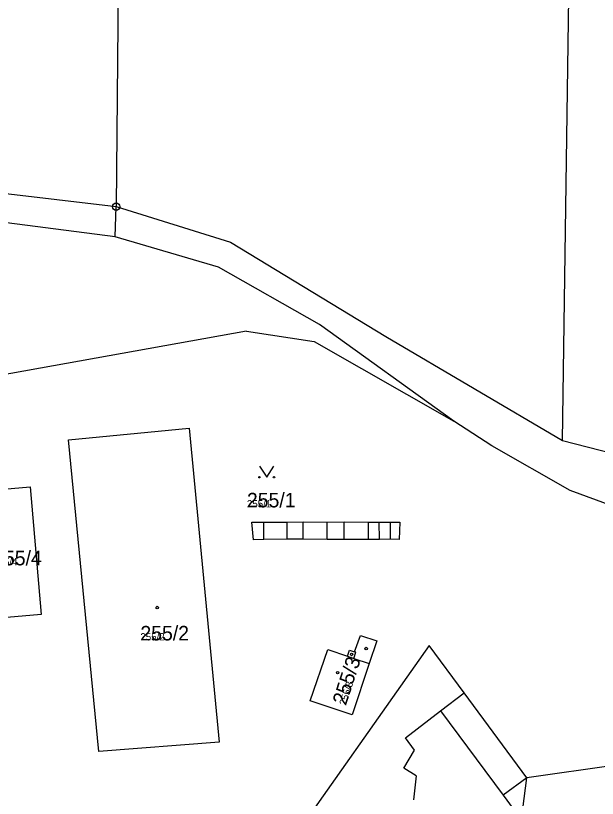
# Model space of a CAD drawing. Extents: x -763628 to -761565, y -976033 to -973833.
# Drawn here: x -762529.8 to -762449.8, y -974511.2 to -974403.6 of the extents above; entities that cross this region are included whole.
import ezdxf

# ---------------------------------------------------------------- set-up
doc = ezdxf.new("R2010")
doc.units = 0
for name, color, linetype in [('KN_cisla parcel 1000', 7, 'Continuous'), ('KN_cisla parcel 500', 7, 'Continuous'), ('KN_hranice parcel', 7, 'Continuous'), ('KN_vnitrni kresba parcel', 7, 'Continuous'), ('KN_znacky bodu BP', 7, 'Continuous'), ('KN_znacky budov', 7, 'Continuous'), ('KN_znacky kultur', 7, 'Continuous')]:
    doc.layers.add(name, color=color, linetype=linetype)

msp = doc.modelspace()

# ---------------------------------------------------------------- linework, layer by layer
at = {"layer": 'KN_hranice parcel'}
for p, q in [((-762454.6, -974461.98), (-762452.04, -974286.61)), ((-762542.77, -974426.64), (-762516, -974429.82)), ((-762454.6, -974461.98), (-762447.62, -974463.78)), ((-762438.89, -974505.46), (-762459.51, -974508.37))]:
    msp.add_line(p, q, dxfattribs=at)
for points in [[(-762529.17, -974199.49), (-762523.79, -974242.5), (-762520.94, -974265.03), (-762518.31, -974301.33), (-762515.74, -974338), (-762515.48, -974370.71), (-762515.65, -974389.6), (-762516, -974429.82)], [(-762440.88, -974472.72), (-762447.66, -974471.03), (-762453.55, -974468.86), (-762464.32, -974462.72), (-762469.56, -974459.32), (-762488.01, -974446.04), (-762501.9, -974438.15), (-762516.15, -974433.95), (-762543.53, -974430.43)], [(-762516, -974429.82), (-762500.28, -974434.69), (-762478.9, -974447.67), (-762454.6, -974461.98)], [(-762518.41, -974504.74), (-762522.55, -974461.9), (-762505.95, -974460.3), (-762501.84, -974503.45), (-762518.41, -974504.74)], [(-762526.31, -974485.89), (-762535.3, -974486.67), (-762536.83, -974469.11), (-762527.82, -974468.34), (-762526.31, -974485.89)], [(-762482.39, -974488.79), (-762480.14, -974489.54), (-762481.2, -974492.65), (-762483.51, -974499.72), (-762489.29, -974497.77), (-762486.9, -974490.74), (-762484.16, -974491.65), (-762483.88, -974490.82), (-762483.19, -974491.05), (-762482.39, -974488.79)], [(-762459.51, -974508.37), (-762468.14, -974496.7), (-762472.95, -974490.19), (-762493.44, -974519.23)], [(-762493.44, -974519.23), (-762494.64, -974528.4), (-762479.67, -974559.02), (-762473.23, -974554.24), (-762464.98, -974548.11), (-762462.77, -974533.42), (-762462.25, -974533.43), (-762461.5, -974529.16), (-762461.15, -974529.21), (-762460.95, -974527.73), (-762461.29, -974527.68), (-762460.84, -974523.3), (-762461.41, -974523.29), (-762459.51, -974508.37)]]:
    msp.add_lwpolyline(points, dxfattribs=at)
at = {"layer": 'KN_vnitrni kresba parcel'}
for p, q in [((-762516.15, -974433.95), (-762516, -974429.82)), ((-762498.05, -974446.93), (-762546.88, -974455.68)), ((-762498.05, -974446.93), (-762488.76, -974448.36)), ((-762488.76, -974448.36), (-762469.56, -974459.32)), ((-762497.35, -974473.23), (-762495.7, -974473.2)), ((-762497.1, -974475.63), (-762497.35, -974473.23)), ((-762495.7, -974473.2), (-762492.46, -974473.19)), ((-762495.7, -974475.59), (-762495.7, -974473.2)), ((-762492.47, -974475.56), (-762492.46, -974473.19)), ((-762492.46, -974473.19), (-762490.27, -974473.18)), ((-762490.28, -974475.55), (-762490.27, -974473.18)), ((-762490.27, -974473.18), (-762486.96, -974473.19)), ((-762486.98, -974475.58), (-762486.96, -974473.19)), ((-762486.96, -974473.19), (-762484.62, -974473.18)), ((-762484.64, -974475.58), (-762484.62, -974473.18)), ((-762484.62, -974473.18), (-762481.26, -974473.21)), ((-762481.29, -974475.61), (-762481.26, -974473.21)), ((-762481.26, -974473.21), (-762479.8, -974473.19)), ((-762479.8, -974473.19), (-762478.27, -974473.19)), ((-762479.76, -974475.58), (-762479.8, -974473.19)), ((-762478.27, -974473.19), (-762476.99, -974473.21)), ((-762478.27, -974475.57), (-762478.27, -974473.19)), ((-762476.99, -974473.21), (-762477.08, -974475.58)), ((-762495.7, -974475.59), (-762497.1, -974475.63)), ((-762492.47, -974475.56), (-762495.7, -974475.59)), ((-762490.28, -974475.55), (-762492.47, -974475.56)), ((-762486.98, -974475.58), (-762490.28, -974475.55)), ((-762484.64, -974475.58), (-762486.98, -974475.58)), ((-762481.29, -974475.61), (-762484.64, -974475.58)), ((-762479.76, -974475.58), (-762481.29, -974475.61)), ((-762478.27, -974475.57), (-762479.76, -974475.58)), ((-762477.08, -974475.58), (-762478.27, -974475.57)), ((-762483.29, -974491.95), (-762483.01, -974491.11)), ((-762483.01, -974491.11), (-762483.19, -974491.05)), ((-762484.16, -974491.65), (-762483.29, -974491.95)), ((-762483.29, -974491.95), (-762481.2, -974492.65)), ((-762471.37, -974499.18), (-762468.14, -974496.7)), ((-762476.19, -974502.89), (-762471.37, -974499.18)), ((-762471.37, -974499.18), (-762462.77, -974510.78)), ((-762474.96, -974504.57), (-762476.19, -974502.89)), ((-762476.4, -974507.06), (-762474.96, -974504.57)), ((-762474.72, -974508.11), (-762476.4, -974507.06)), ((-762474.72, -974508.11), (-762475.09, -974511.39)), ((-762459.51, -974508.37), (-762462.77, -974510.78)), ((-762462.77, -974510.78), (-762461.37, -974512.63))]:
    msp.add_line(p, q, dxfattribs=at)
at = {"layer": 'KN_znacky bodu BP'}
for radius in [0.5, 0.0303]:
    msp.add_circle((-762516, -974429.82), radius, dxfattribs=at)
at = {"layer": 'KN_znacky budov'}
for centre in [(-762510.35, -974484.96), (-762481.61, -974490.6), (-762483.6, -974491.4), (-762485.53, -974493.91)]:
    msp.add_circle(centre, 0.175, dxfattribs=at)
at = {"layer": 'KN_znacky kultur'}
msp.add_lwpolyline([(-762496.29, -974465.53), (-762495.29, -974467.03), (-762494.29, -974465.53)], dxfattribs=at)
for centre in [(-762496.29, -974467.03), (-762494.29, -974467.03)]:
    msp.add_circle(centre, 0.1, dxfattribs=at)

# ---------------------------------------------------------------- texts
at = {"layer": 'KN_cisla parcel 1000'}
for s, p in [('255/1', (-762498.01, -974471.18)), ('255/4', (-762532.93, -974479.15)), ('255/2', (-762512.67, -974489.48))]:
    msp.add_text(s, height=2, dxfattribs=at).set_placement(p)
msp.add_text('255/3', height=2, rotation=72, dxfattribs=at).set_placement((-762484.39, -974498.49))
at = {"layer": 'KN_cisla parcel 500'}
for s, p in [('255/1', (-762498.01, -974471.18)), ('255/4', (-762532.93, -974479.15)), ('255/2', (-762512.67, -974489.48))]:
    msp.add_text(s, height=1, dxfattribs=at).set_placement(p)
msp.add_text('255/3', height=1, rotation=72, dxfattribs=at).set_placement((-762484.39, -974498.49))

doc.saveas('drawing.dxf')
